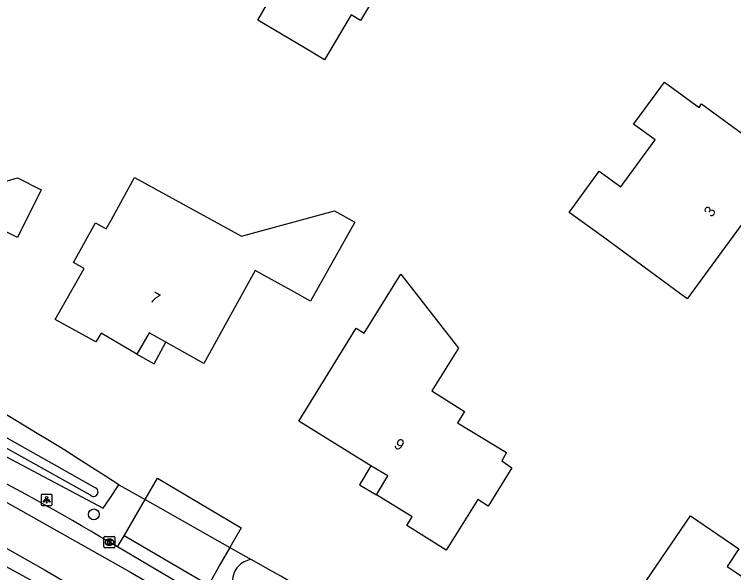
# Model space of a CAD drawing. Extents: x 163427 to 164190, y 380331 to 381641.
# Drawn here: x 163782.5 to 163847.7, y 381462.1 to 381512.6 of the extents above; entities that cross this region are included whole.
import ezdxf

# ---------------------------------------------------------------- set-up
doc = ezdxf.new("R2010")
doc.units = 0
for name, color, linetype in [('IMGEO_Boom', 7, 'Continuous'), ('IMGEO_Erf', 7, 'Continuous'), ('IMGEO_Groenvoorziening', 7, 'Continuous'), ('IMGEO_Kolk', 7, 'Continuous'), ('IMGEO_Lichtpunt', 7, 'Continuous'), ('IMGEO_Pand', 7, 'Continuous'), ('IMGEO_Pand_nummerreeks', 7, 'Continuous'), ('IMGEO_Pand_overbouw', 7, 'Continuous'), ('IMGEO_Rijbaan_lokaal_gesloten', 7, 'Continuous'), ('IMGEO_Voetpad_open', 7, 'Continuous'), ('IMGEO_Waterloop', 7, 'Continuous')]:
    doc.layers.add(name, color=color, linetype=linetype)

msp = doc.modelspace()

# ---------------------------------------------------------------- linework, layer by layer
at = {"layer": 'IMGEO_Boom'}
msp.add_circle((163789.699, 381467.321), 0.489, dxfattribs=at)
at = {"layer": 'IMGEO_Erf'}
for centre, radius, start, end in [((163648.773, 381250.963), 261.688, 56.82507, 67.02228), ((163640.93, 381170.85), 334.754, 52.44952, 60.85561)]:
    msp.add_arc(centre, radius, start, end, dxfattribs=at)
at = {"layer": 'IMGEO_Groenvoorziening'}
for points in [[(163750.217, 381489.043), (163770.434, 381478.548), (163790.557, 381467.873), (163791.144, 381468.756), (163791.968, 381469.997)], [(163791.968, 381469.997), (163794.341, 381468.656)], [(163802.031, 381464.312), (163803.959, 381463.223)], [(163803.959, 381463.223), (163803.79, 381463.194), (163803.624, 381463.151), (163803.463, 381463.093), (163803.308, 381463.02), (163803.159, 381462.934), (163803.02, 381462.835), (163802.889, 381462.724), (163802.769, 381462.602), (163802.66, 381462.47), (163802.564, 381462.328), (163802.48, 381462.178), (163802.422, 381462.051)]]:
    msp.add_lwpolyline(points, dxfattribs=at)
msp.add_arc((163804.191, 381461.318), 1.915, 157.48189, 208.93129, dxfattribs=at)
at = {"layer": 'IMGEO_Kolk'}
for p, q in [((163790.69, 381465.307), (163791.542, 381465.307)), ((163790.615, 381464.381), (163790.615, 381465.233)), ((163791.103, 381465.087), (163791.128, 381465.087)), ((163791.616, 381465.233), (163791.616, 381464.381)), ((163791.542, 381464.307), (163790.69, 381464.307)), ((163791.126, 381464.527), (163791.101, 381464.527))]:
    msp.add_line(p, q, dxfattribs=at)
for points in [[(163790.69, 381465.307), (163791.542, 381465.307)], [(163790.615, 381464.381), (163790.615, 381465.233)], [(163790.936, 381465.007), (163791.059, 381465.007), (163791.059, 381464.856), (163791.189, 381465.007), (163791.353, 381465.007), (163791.207, 381464.856), (163791.36, 381464.607), (163791.208, 381464.607), (163791.123, 381464.771), (163791.059, 381464.704), (163791.059, 381464.607), (163790.936, 381464.607), (163790.936, 381465.007)], [(163791.616, 381465.233), (163791.616, 381464.381)], [(163791.542, 381464.307), (163790.69, 381464.307)]]:
    msp.add_lwpolyline(points, dxfattribs=at)
for centre, start, end in [((163790.692, 381465.231), 91.55205, 178.44795), ((163790.692, 381465.231), 91.55205, 178.44795), ((163791.54, 381465.231), 1.55205, 88.44795), ((163791.54, 381465.231), 1.55205, 88.44795), ((163790.692, 381464.383), 181.55205, 268.44795), ((163790.692, 381464.383), 181.55205, 268.44795), ((163791.54, 381464.383), 271.55205, 358.44795), ((163791.54, 381464.383), 271.55205, 358.44795)]:
    msp.add_arc(centre, 0.0765, start, end, dxfattribs=at)
for centre, major_axis, ratio, start_param, end_param in [((163791.102, 381464.807), (-0.387, 0.002), 0.722429, 4.712389, 7.853982), ((163791.127, 381464.807), (-0.39, 0.002), 0.717154, 1.570796, 4.712389)]:
    msp.add_ellipse(centre, major_axis=major_axis, ratio=ratio, start_param=start_param, end_param=end_param, dxfattribs=at)
at = {"layer": 'IMGEO_Lichtpunt'}
for p, q in [((163784.927, 381469.041), (163784.927, 381468.234)), ((163784.927, 381469.041), (163784.927, 381468.234)), ((163785.829, 381469.136), (163785.021, 381469.136)), ((163785.829, 381469.136), (163785.021, 381469.136)), ((163785.923, 381468.234), (163785.923, 381469.041)), ((163785.923, 381468.234), (163785.923, 381469.041)), ((163785.021, 381468.14), (163785.829, 381468.14)), ((163785.021, 381468.14), (163785.829, 381468.14))]:
    msp.add_line(p, q, dxfattribs=at)
for points in [[(163785.301, 381468.705), (163785.34, 381468.677), (163785.152, 381468.415), (163785.114, 381468.442), (163785.301, 381468.705)], [(163785.403, 381468.657), (163785.45, 381468.657), (163785.45, 381468.335), (163785.403, 381468.335), (163785.403, 381468.657)], [(163785.513, 381468.677), (163785.551, 381468.704), (163785.738, 381468.442), (163785.699, 381468.414), (163785.513, 381468.677)]]:
    msp.add_lwpolyline(points, dxfattribs=at)
msp.add_circle((163785.426, 381468.839), 0.0994, dxfattribs=at)
for centre, start, end in [((163785.021, 381469.041), 90, 180), ((163785.021, 381469.041), 90, 180), ((163785.829, 381469.041), 0, 90), ((163785.829, 381469.041), 0, 90), ((163785.021, 381468.234), 180, 270), ((163785.021, 381468.234), 180, 270), ((163785.829, 381468.234), 270, 0), ((163785.829, 381468.234), 270, 360)]:
    msp.add_arc(centre, 0.0946, start, end, dxfattribs=at)
at = {"layer": 'IMGEO_Pand'}
for points in [[(163813.876, 381512.022), (163813.016, 381512.534), (163810.599, 381508.476), (163808.851, 381509.518), (163804.555, 381512.077), (163806.929, 381516.153), (163804.404, 381517.655), (163808.141, 381523.873), (163810.678, 381522.361), (163811.569, 381523.847), (163813.509, 381527.081), (163817.805, 381524.521), (163819.552, 381523.48), (163817.634, 381520.26), (163818.486, 381519.752), (163813.876, 381512.022)], [(163840.559, 381501.215), (163838.613, 381502.64), (163838.821, 381502.925), (163841.407, 381506.456), (163844.537, 381504.165), (163844.768, 381504.479), (163849.138, 381501.28), (163850.887, 381500), (163853.173, 381498.327), (163849.649, 381493.564), (163848.827, 381494.174), (163843.461, 381486.835), (163839.432, 381489.796), (163835.871, 381492.414), (163832.768, 381494.662), (163835.495, 381498.386), (163837.444, 381496.96), (163840.559, 381501.215)], [(163782.774, 381492.375), (163778.245, 381494.64), (163779.308, 381496.765), (163782.779, 381497.788), (163784.941, 381496.707), (163782.774, 381492.375)], [(163803.067, 381492.504), (163811.499, 381494.802), (163813.345, 381493.772), (163809.346, 381486.611), (163807.601, 381487.585), (163804.327, 381489.413), (163802.092, 381485.365), (163799.674, 381480.988), (163796.223, 381482.916), (163794.699, 381483.768), (163793.607, 381481.84), (163790.365, 381483.728), (163789.888, 381482.953), (163786.211, 381484.952), (163788.823, 381489.583), (163787.861, 381490.119), (163789.86, 381493.705), (163790.822, 381493.169), (163791.261, 381493.956), (163793.398, 381497.833), (163803.067, 381492.504)], [(163822.739, 381482.355), (163820.318, 381478.493), (163823.288, 381476.631), (163822.647, 381475.596), (163827.103, 381472.913), (163826.659, 381472.171), (163827.57, 381471.549), (163825.44, 381468.054), (163824.504, 381468.674), (163821.639, 381464.075), (163818.055, 381466.329), (163818.532, 381467.11), (163815.303, 381469.078), (163816.342, 381470.804), (163814.81, 381471.703), (163808.269, 381475.751), (163810.901, 381480.003), (163813.479, 381484.168), (163814.208, 381483.718), (163817.512, 381489.076), (163822.739, 381482.355)], [(163843.757, 381467.191), (163848.154, 381464.197), (163847.072, 381462.608), (163847.899, 381462.046), (163851.452, 381459.631), (163858.08, 381455.126), (163852.507, 381446.983), (163846.163, 381451.308), (163844.696, 381452.309), (163843.552, 381450.682), (163840.416, 381452.842), (163839.893, 381452.09), (163836.447, 381454.396), (163839.403, 381458.82), (163838.482, 381459.447), (163840.267, 381462.067), (163843.757, 381467.191)]]:
    msp.add_lwpolyline(points, dxfattribs=at)
at = {"layer": 'IMGEO_Pand_overbouw'}
for points in [[(163793.607, 381481.84), (163795.174, 381480.942), (163796.223, 381482.916), (163794.699, 381483.768)], [(163814.81, 381471.703), (163813.767, 381470), (163815.303, 381469.078), (163816.342, 381470.804)]]:
    msp.add_lwpolyline(points, close=True, dxfattribs=at)
at = {"layer": 'IMGEO_Rijbaan_lokaal_gesloten'}
for points in [[(163713.873, 381501.243), (163733.236, 381492.736), (163749.22, 381485.298), (163767.31, 381476.496), (163780.878, 381468.904), (163793.021, 381462.086), (163801.914, 381456.926), (163805.316, 381454.777), (163822.941, 381443.637), (163833.227, 381436.556), (163841.848, 381430.533), (163854.116, 381421.564)], [(163712.408, 381497.746), (163724.81, 381492.736), (163743.644, 381483.934), (163766.443, 381472.53), (163780.444, 381464.999), (163785.277, 381462.271), (163803.377, 381451.63), (163810.77, 381447.112), (163827.662, 381436.066), (163844.931, 381423.887), (163862.01, 381410.858), (163868.144, 381405.949), (163877.464, 381398.208), (163891.264, 381386.878), (163901.361, 381378.381), (163902.433, 381377.241), (163901.472, 381376.366)], [(163791.847, 381464.384), (163791.111, 381464.805)], [(163799.449, 381459.898), (163791.847, 381464.384)]]:
    msp.add_lwpolyline(points, dxfattribs=at)
for centre, radius, start, end in [((163658.879, 381242.229), 258.892, 59.28552, 62.72489), ((163344.636, 380676.214), 899.71, 60.338897, 61.743637)]:
    msp.add_arc(centre, radius, start, end, dxfattribs=at)
at = {"layer": 'IMGEO_Voetpad_open'}
for points in [[(163794.341, 381468.656), (163795.471, 381470.606), (163803.06, 381466.106), (163802.031, 381464.312)], [(163792.446, 381465.386), (163793.565, 381467.317), (163794.341, 381468.656)], [(163794.341, 381468.656), (163802.031, 381464.312)], [(163791.847, 381464.384), (163792.446, 381465.386)], [(163800.076, 381460.909), (163792.446, 381465.386)], [(163802.031, 381464.312), (163801.162, 381462.8), (163800.076, 381460.909)]]:
    msp.add_lwpolyline(points, dxfattribs=at)
at = {"layer": 'IMGEO_Waterloop'}
for points in [[(163752.239, 381489.857), (163775.409, 381477.832), (163789.857, 381469.734)], [(163789.385, 381469.057), (163775.086, 381477.031), (163751.952, 381489.159)]]:
    msp.add_lwpolyline(points, dxfattribs=at)
msp.add_arc((163789.666, 381469.364), 0.416, 227.62202, 62.61006, dxfattribs=at)

# ---------------------------------------------------------------- texts
at = {"layer": 'IMGEO_Pand_nummerreeks'}
for s, rotation, p in [('3', 53.82938, (163845.694, 381494.159)), ('7', 330.8038, (163794.695, 381486.657)), ('9', 328.24806, (163816.811, 381473.429))]:
    msp.add_text(s, height=1, rotation=rotation, dxfattribs=at).set_placement(p)

doc.saveas('drawing.dxf')
